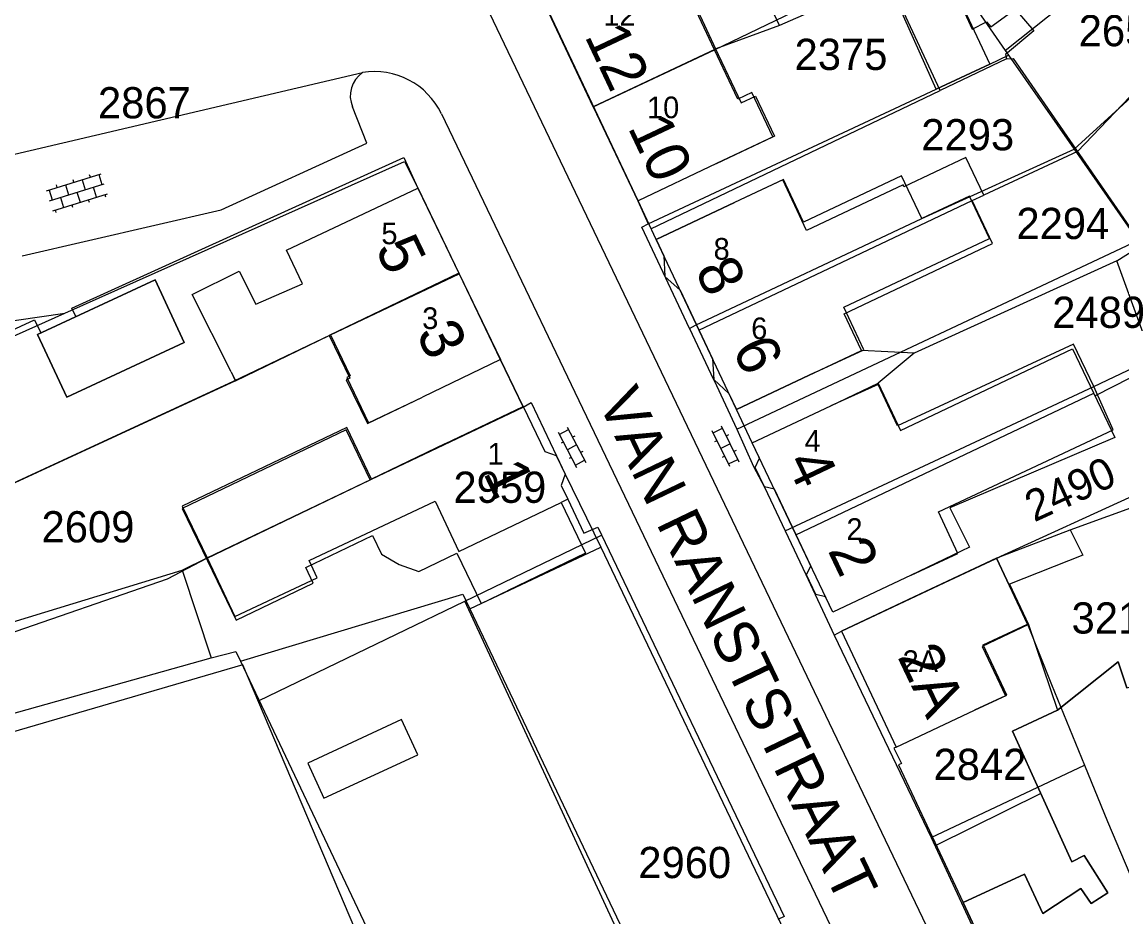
# Model space of a CAD drawing. Extents: x 148816 to 151297, y 399515 to 402500.
# Drawn here: x 149782.6 to 149846, y 400062.5 to 400114.1 of the extents above; entities that cross this region are included whole.
import ezdxf

# ---------------------------------------------------------------- set-up
doc = ezdxf.new("R2010")
doc.units = 0
for name, color, linetype in [('B01 Hoofdgebouw  [D] Norm', 7, 'Continuous'), ('B01 Hoofdgebouw  [T] Norm', 7, 'Continuous'), ('B01 hoofgebouw', 7, 'Continuous'), ('B02 Bijgebouw  [D] Norm', 7, 'Continuous'), ('B07 Tussenmuur  [D] Norm', 7, 'Continuous'), ('G01 perceelsgrens', 7, 'Continuous'), ('S02 Open verharding  Norm', 7, 'Continuous'), ('T04 Haag heg  [D] Gem', 7, 'Continuous'), ('V00 Kant verharding algemeen  [T] Norm', 7, 'Continuous'), ('V00 Kant verharding algemeen secundair  [T] Gem', 7, 'Continuous'), ('Z01 perceelnummer', 7, 'Continuous'), ('Z02 huisnummer', 7, 'Continuous'), ('Z02 Huisnummer  [Tekst] Norm', 7, 'Continuous'), ('Z06 straatnaam', 7, 'Continuous')]:
    doc.layers.add(name, color=color, linetype=linetype)

msp = doc.modelspace()

# ---------------------------------------------------------------- linework, layer by layer
at = {"layer": 'B01 Hoofdgebouw  [D] Norm'}
msp.add_line((149793.214, 400083.118), (149802.657, 400087.652), dxfattribs=at)
for points in [[(149817.5, 400116.74), (149820.805, 400118.306), (149822.18, 400115.395), (149821.395, 400115.024), (149822.733, 400112.194), (149824.055, 400109.398), (149824.883, 400109.789), (149825.98, 400107.468), (149822.63, 400105.89)], [(149845.726, 400100.28), (149861.9, 400110.45)], [(149828.31, 400093.85), (149830.993, 400095.12), (149829.994, 400097.231), (149838.555, 400101.282), (149837.384, 400103.757), (149838.045, 400104.07), (149837.014, 400106.247), (149833.442, 400104.555), (149833.391, 400104.663), (149827.834, 400102.039), (149826.454, 400104.96), (149823.67, 400103.65)], [(149847.37, 400086.35), (149850.459, 400087.292), (149845.726, 400100.28)], [(149794.64, 400093.88), (149794.892, 400093.376), (149800.3, 400095.98), (149801.483, 400093.523), (149801.284, 400093.427), (149802.502, 400090.902), (149805.67, 400092.43)], [(149829.22, 400091.93), (149831.953, 400093.238), (149833.252, 400090.505), (149843.175, 400095.221), (149845.606, 400090.106), (149836.083, 400086.04), (149837.223, 400083.778), (149833.86, 400082.17)], [(149806.975, 400089.725), (149802.657, 400087.652), (149801.267, 400090.547), (149791.824, 400086.013), (149793.278, 400082.985), (149794.922, 400079.562), (149799.371, 400081.699), (149798.94, 400082.596), (149802.801, 400084.451)], [(149802.801, 400084.451), (149803.314, 400083.383), (149804.325, 400082.769), (149805.463, 400082.377), (149807.657, 400083.435), (149809.055, 400080.535), (149815.079, 400083.44)], [(149834.37, 400081.06), (149839.016, 400083.246), (149843.026, 400084.783), (149843.769, 400083.312), (149839.535, 400081.635), (149840.63, 400079.309), (149837.96, 400078.052), (149839.3, 400075.206), (149837.52, 400074.37)]]:
    msp.add_lwpolyline(points, dxfattribs=at)
at = {"layer": 'B01 Hoofdgebouw  [T] Norm'}
for p, q in [((149818.11, 400103.75), (149812.98, 400114.61)), ((149822.63, 400105.89), (149818.11, 400103.75)), ((149797.83, 400100.91), (149805.41, 400104.48)), ((149805.41, 400104.48), (149810.17, 400094.6)), ((149798.75, 400098.97), (149797.83, 400100.91)), ((149792.4, 400098.35), (149795.1, 400099.7)), ((149795.1, 400099.7), (149796.06, 400097.78)), ((149783.48, 400096.04), (149790.25, 400099.2)), ((149790.25, 400099.2), (149791.94, 400095.58)), ((149794.64, 400093.88), (149792.4, 400098.35)), ((149796.06, 400097.78), (149798.75, 400098.97)), ((149785.17, 400092.42), (149783.48, 400096.04)), ((149791.94, 400095.58), (149785.17, 400092.42)), ((149810.17, 400094.6), (149805.67, 400092.43)), ((149834.37, 400081.06), (149829.85, 400078.93)), ((149829.85, 400078.93), (149833, 400072.24)), ((149845.8, 400077.16), (149842.3, 400074.37)), ((149846.31, 400075.66), (149845.8, 400077.16)), ((149833, 400072.24), (149837.52, 400074.37)), ((149842.3, 400074.37), (149839.71, 400073.16)), ((149839.71, 400073.16), (149843.12, 400065.63)), ((149843.12, 400065.63), (149843.83, 400065.99)), ((149843.83, 400065.99), (149845.2, 400063.84)), ((149840.39, 400064.92), (149836.87, 400063.28)), ((149841.45, 400062.65), (149840.39, 400064.92)), ((149843.65, 400064.09), (149841.45, 400062.65)), ((149844.25, 400063.23), (149843.65, 400064.09)), ((149845.2, 400063.84), (149844.25, 400063.23)), ((149836.87, 400063.28), (149838.59, 400059.58))]:
    msp.add_line(p, q, dxfattribs=at)
for points in [[(149823.67, 400103.65), (149819.15, 400101.51), (149819.591, 400100.579), (149819.655, 400099.391), (149820.533, 400098.588), (149822.406, 400094.632), (149822.471, 400093.444), (149823.349, 400092.641), (149823.79, 400091.71), (149828.31, 400093.85)], [(149806.975, 400089.725), (149811.48, 400091.89), (149812.729, 400089.295), (149813.392, 400089.071), (149813.911, 400087.989), (149813.672, 400087.331), (149814.05, 400086.54), (149813.672, 400086.358), (149815.079, 400083.44)], [(149833.86, 400082.17), (149829.34, 400080.03), (149828.919, 400080.915), (149828.356, 400081.053), (149827.819, 400082.182), (149828.067, 400082.706), (149825.971, 400087.113), (149825.408, 400087.251), (149824.871, 400088.38), (149825.119, 400088.904), (149824.7, 400089.79), (149829.22, 400091.93)]]:
    msp.add_lwpolyline(points, dxfattribs=at)
at = {"layer": 'B01 hoofgebouw'}
for points in [[(149825.89, 400107.43), (149824.67, 400109.99), (149823.86, 400109.61), (149822.51, 400112.46), (149821.17, 400115.31), (149821.98, 400115.7), (149820.76, 400118.27), (149817.5, 400116.74)], [(149838.4, 400111.62), (149835.31, 400110.19), (149832.18, 400117.16), (149835.24, 400118.35), (149838.4, 400111.62)], [(149822.63, 400105.89), (149818.11, 400103.75), (149812.98, 400114.61), (149817.5, 400116.74)], [(149822.63, 400105.89), (149825.89, 400107.43)], [(149838.37, 400101.58), (149837.22, 400104.02), (149834.47, 400102.72), (149833.31, 400105.19), (149827.66, 400102.52), (149826.5, 400104.97), (149823.67, 400103.65)], [(149794.64, 400093.88), (149792.4, 400098.35), (149795.1, 400099.7), (149796.06, 400097.78), (149798.75, 400098.97), (149797.83, 400100.91), (149805.41, 400104.48), (149810.17, 400094.6), (149805.67, 400092.43)], [(149828.31, 400093.85), (149823.79, 400091.71), (149819.15, 400101.51), (149823.67, 400103.65)], [(149828.31, 400093.85), (149831.13, 400095.16), (149829.97, 400097.62), (149838.37, 400101.58)], [(149791.94, 400095.58), (149790.25, 400099.2), (149783.48, 400096.04), (149785.17, 400092.42), (149791.94, 400095.58)], [(149794.64, 400093.88), (149794.871, 400093.393), (149800.38, 400096.02), (149801.509, 400093.649), (149801.32, 400093.559), (149802.564, 400090.949), (149805.67, 400092.43)], [(149845.52, 400090.54), (149844.4, 400093.04), (149843.22, 400095.49), (149833.07, 400090.77), (149831.96, 400093.16), (149829.22, 400091.93)], [(149806.973, 400089.727), (149811.48, 400091.89), (149812.729, 400089.295)], [(149833.86, 400082.17), (149829.34, 400080.03), (149824.7, 400089.79), (149829.22, 400091.93)], [(149806.973, 400089.727), (149802.73, 400087.69), (149801.31, 400090.67), (149791.81, 400086.15), (149793.25, 400083.16), (149794.86, 400079.78), (149799.61, 400082.01), (149799.14, 400083), (149806.41, 400086.42), (149807.78, 400083.52), (149813.675, 400086.351)], [(149833.86, 400082.17), (149836.56, 400083.42), (149835.44, 400085.81), (149845.52, 400090.54)], [(149812.729, 400089.295), (149813.392, 400089.071), (149813.911, 400087.989), (149813.672, 400087.331), (149814.05, 400086.54), (149813.672, 400086.358), (149815.079, 400083.44), (149810.575, 400081.268)], [(149840.58, 400079.34), (149838.79, 400083.15), (149834.37, 400081.06)], [(149834.37, 400081.06), (149829.85, 400078.93), (149833, 400072.24), (149837.52, 400074.37)], [(149837.52, 400074.37), (149839.38, 400075.25), (149838.02, 400078.14), (149840.58, 400079.34)], [(149849.02, 400068.68), (149852.01, 400069.67), (149853.85, 400064.12), (149852.79, 400063.48), (149857.23, 400056.7), (149846, 400049.27), (149841.54, 400056.08), (149841.11, 400055.81), (149838.59, 400059.58), (149836.87, 400063.28), (149840.39, 400064.92), (149841.45, 400062.65), (149843.65, 400064.09), (149844.25, 400063.23), (149845.2, 400063.84), (149843.83, 400065.99), (149843.12, 400065.63), (149839.71, 400073.16), (149842.3, 400074.37), (149845.8, 400077.16), (149846.31, 400075.66), (149846.67, 400075.76), (149849.02, 400068.68)]]:
    msp.add_lwpolyline(points, dxfattribs=at)
at = {"layer": 'B02 Bijgebouw  [D] Norm'}
msp.add_lwpolyline([(149828.748, 400127.209), (149831.293, 400123.181), (149834.322, 400117.859), (149835.286, 400118.216), (149837.374, 400113.654), (149838.211, 400114.061), (149838.466, 400113.783), (149839.86, 400114.799), (149840.928, 400113.558), (149839.306, 400112.186), (149839.357, 400111.933), (149835.528, 400110.1), (149832.522, 400116.614), (149826.258, 400113.864), (149825.061, 400116.449), (149827.673, 400117.646), (149828.055, 400116.961), (149830.768, 400118.259), (149826.851, 400123.478), (149825.558, 400122.994), (149824.539, 400125.275), (149828.723, 400127.184)], dxfattribs=at)
msp.add_lwpolyline([(149804.474, 400073.832), (149799.056, 400071.331), (149799.989, 400069.31), (149805.407, 400071.811)], close=True, dxfattribs=at)
at = {"layer": 'B07 Tussenmuur  [D] Norm'}
for p, q in [((149815.545, 400109.18), (149822.586, 400112.506)), ((149815.545, 400109.18), (149822.586, 400112.506)), ((149821.62, 400096.293), (149837.384, 400103.757)), ((149821.62, 400096.293), (149837.384, 400103.757)), ((149807.771, 400099.579), (149800.3, 400095.98)), ((149807.771, 400099.579), (149800.3, 400095.98)), ((149827.216, 400084.495), (149844.391, 400092.664)), ((149827.216, 400084.495), (149844.391, 400092.664))]:
    msp.add_line(p, q, dxfattribs=at)
at = {"layer": 'G01 perceelsgrens'}
for points in [[(149839.29, 400112.41), (149843.42, 400115.72), (149846.72, 400118.73), (149846.75, 400118.7), (149856.79, 400127.85), (149857.14, 400128.18)], [(149843.27, 400106.72), (149861.51, 400123.37)], [(149815.53, 400109.16), (149822.51, 400112.46), (149835.08, 400118.5)], [(149835.3, 400118.19), (149839.29, 400112.41)], [(149815.53, 400109.16), (149811.83, 400117.01)], [(149839.29, 400112.41), (149839.47, 400112.14)], [(149818.69, 400102.43), (149835.31, 400110.19), (149838.4, 400111.62), (149839.47, 400112.14)], [(149839.47, 400112.14), (149843.27, 400106.72)], [(149815.53, 400109.16), (149818.09, 400103.74), (149818.69, 400102.43)], [(149821.08, 400096.39), (149821.43, 400096.58), (149834.47, 400102.72), (149843.27, 400106.72)], [(149843.27, 400106.72), (149846.94, 400101.46)], [(149785.04, 400097.27), (149804.64, 400106.02), (149805.41, 400104.49), (149807.79, 400099.53)], [(149821.08, 400096.39), (149818.32, 400102.22), (149818.69, 400102.43)], [(149777.07, 400101.61), (149778.27, 400096.28), (149785.04, 400097.27)], [(149823.81, 400090.59), (149846.94, 400101.46)], [(149756.93, 400075.83), (149794.78, 400093.35), (149800.38, 400096.02), (149807.79, 400099.53)], [(149807.79, 400099.53), (149810.16, 400094.59), (149811.48, 400091.85)], [(149751.1, 400082.06), (149785.04, 400097.27)], [(149821.08, 400096.39), (149822.47, 400093.45), (149822.49, 400093.39), (149823.81, 400090.59)], [(149826.59, 400084.71), (149844.4, 400093.04), (149847.91, 400094.72)], [(149811.48, 400091.85), (149811.95, 400092.11), (149813.4, 400089.04), (149813.91, 400087.98), (149815.968, 400083.785)], [(149791.81, 400082.46), (149793.25, 400083.16), (149802.73, 400087.69), (149811.48, 400091.85)], [(149823.81, 400090.59), (149824.76, 400088.43), (149825.41, 400087.23), (149826.59, 400084.71)], [(149838.79, 400083.15), (149847.1, 400086.95)], [(149826.59, 400084.71), (149827.79, 400082.2), (149829.42, 400078.71)], [(149808.412, 400080.225), (149815.968, 400083.785)], [(149815.968, 400083.785), (149835.85, 400042.18)], [(149829.42, 400078.71), (149829.84, 400078.93), (149838.79, 400083.15)], [(149838.79, 400083.15), (149840.58, 400079.34), (149841.95, 400075.85), (149843.851, 400071.201)], [(149759.87, 400072.69), (149791.81, 400082.46)], [(149791.81, 400082.46), (149793.49, 400077.4)], [(149795.18, 400077.21), (149808.01, 400081.07), (149808.412, 400080.225)], [(149808.412, 400080.225), (149828.59, 400037.85)], [(149829.42, 400078.71), (149835.007, 400067.033)], [(149793.49, 400077.4), (149794.91, 400077.77), (149795.18, 400077.21)], [(149763.34, 400068.93), (149793.49, 400077.4)], [(149795.18, 400077.21), (149811.12, 400043.57), (149812.34, 400041.01), (149813.07, 400041.53), (149815.28, 400037.92), (149819.12, 400031.6)], [(149835.007, 400067.033), (149843.851, 400071.201)], [(149843.851, 400071.201), (149845.18, 400067.95), (149848.25, 400060.76), (149847.58, 400060.47), (149852.2, 400053.37), (149852.34, 400053.13)], [(149835.007, 400067.033), (149838.49, 400059.54), (149844.03, 400047.62)]]:
    msp.add_lwpolyline(points, dxfattribs=at)
at = {"layer": 'S02 Open verharding  Norm'}
for p, q in [((149783.993, 400104.325), (149787.145, 400105.303)), ((149784.171, 400103.752), (149787.323, 400104.73)), ((149785.569, 400104.814), (149785.525, 400104.957)), ((149786.047, 400104.962), (149786.225, 400104.389)), ((149786.524, 400105.11), (149786.48, 400105.254)), ((149787.002, 400105.258), (149787.18, 400104.685)), ((149784.137, 400104.37), (149784.314, 400103.797)), ((149784.349, 400103.179), (149787.501, 400104.157)), ((149784.614, 400104.518), (149784.57, 400104.661)), ((149785.092, 400104.666), (149785.269, 400104.093)), ((149785.747, 400104.241), (149785.925, 400103.668)), ((149786.88, 400103.964), (149786.702, 400104.537)), ((149787.357, 400104.112), (149787.402, 400103.969)), ((149784.792, 400103.945), (149784.97, 400103.372)), ((149785.447, 400103.52), (149785.492, 400103.377)), ((149786.402, 400103.816), (149786.447, 400103.673)), ((149784.492, 400103.224), (149784.537, 400103.08)), ((149822.904, 400090.765), (149823.929, 400088.706)), ((149813.499, 400090.414), (149814.568, 400088.377)), ((149813.569, 400090.281), (149814.1, 400090.56)), ((149814.03, 400090.693), (149815.099, 400088.656)), ((149814.465, 400090.187), (149814.332, 400090.117)), ((149822.367, 400090.498), (149823.392, 400088.439)), ((149822.434, 400090.363), (149822.971, 400090.631)), ((149823.328, 400090.25), (149823.194, 400090.183)), ((149813.801, 400089.838), (149813.668, 400089.769)), ((149814.565, 400089.674), (149814.033, 400089.396)), ((149822.657, 400089.916), (149822.522, 400089.849)), ((149823.417, 400089.736), (149822.879, 400089.468)), ((149814.266, 400088.953), (149814.133, 400088.883)), ((149814.93, 400089.301), (149814.797, 400089.232)), ((149823.102, 400089.021), (149822.968, 400088.954)), ((149823.325, 400088.573), (149823.862, 400088.841)), ((149823.774, 400089.355), (149823.639, 400089.288)), ((149814.498, 400088.51), (149815.029, 400088.789))]:
    msp.add_line(p, q, dxfattribs=at)
at = {"layer": 'T04 Haag heg  [D] Gem'}
for p, q in [((149826.258, 400113.864), (149822.586, 400112.506)), ((149839.357, 400111.933), (149839.738, 400111.959)), ((149839.738, 400111.959), (149847.181, 400101.195)), ((149847.333, 400110.651), (149843.452, 400106.588)), ((149818.842, 400102.135), (149835.528, 400110.1)), ((149843.452, 400106.588), (149838.045, 400104.07)), ((149845.726, 400100.28), (149834.03, 400094.956)), ((149834.03, 400094.956), (149830.993, 400095.12)), ((149834.03, 400094.956), (149831.953, 400093.238)), ((149847.916, 400094.269), (149844.468, 400092.501)), ((149794.892, 400093.376), (149756.175, 400075.478)), ((149843.026, 400084.783), (149847.37, 400086.35)), ((149816.012, 400084.466), (149796.197, 400074.896)), ((149793.214, 400083.118), (149790.959, 400081.926)), ((149790.959, 400081.926), (149760.631, 400071.489)), ((149819.871, 400055.303), (149808.121, 400080.655)), ((149840.63, 400079.309), (149842.3, 400074.37)), ((149795.307, 400076.988), (149762.964, 400067.553)), ((149807.18, 400049.083), (149795.307, 400076.988)), ((149841.331, 400069.579), (149835.316, 400066.588))]:
    msp.add_line(p, q, dxfattribs=at)
at = {"layer": 'V00 Kant verharding algemeen  [T] Norm'}
for p, q in [((149840.67, 400049.59), (149808.45, 400116.86)), ((149806.77, 400108.77), (149836.96, 400045.76)), ((149785.46, 400097.56), (149804.6, 400106.24)), ((149804.6, 400106.24), (149805.41, 400104.48)), ((149819.15, 400101.51), (149818.11, 400103.75)), ((149785.69, 400097.07), (149785.46, 400097.56)), ((149778.71, 400094.76), (149783.29, 400096.89)), ((149783.29, 400096.89), (149783.67, 400096.13)), ((149811.48, 400091.89), (149810.17, 400094.6)), ((149824.7, 400089.79), (149823.79, 400091.71)), ((149814.05, 400086.54), (149814.98, 400084.58)), ((149814.98, 400084.58), (149815.79, 400084.93)), ((149815.79, 400084.93), (149826.53, 400062.49)), ((149833, 400072.24), (149832.86, 400072.18)), ((149832.86, 400072.18), (149833.3, 400071.3)), ((149833.3, 400071.3), (149833.14, 400071.22)), ((149833.14, 400071.22), (149836.87, 400063.28)), ((149826.53, 400062.49), (149826.17, 400062.31))]:
    msp.add_line(p, q, dxfattribs=at)
msp.add_lwpolyline([(149782.578, 400100.579), (149782.578, 400100.579), (149794.07, 400103.236), (149802.464, 400107.079), (149801.649, 400109.158), (149801.649, 400109.158)], dxfattribs=at)
for centre, radius, start, end in [((149803.119, 400109.808), 1.608, 124.02064, 203.83673), ((149802.908, 400106.909), 4.287, 25.73492, 99.23694)]:
    msp.add_arc(centre, radius, start, end, dxfattribs=at)
at = {"layer": 'V00 Kant verharding algemeen secundair  [T] Gem'}
msp.add_line((149778.81, 400105.66), (149802.22, 400111.14), dxfattribs=at)

# ---------------------------------------------------------------- texts
at = {"layer": 'Z01 perceelnummer'}
for s, p in [('2651', (149843.524, 400112.66)), ('2375', (149827.137, 400111.291)), ('2867', (149786.96, 400108.501)), ('2293', (149834.446, 400106.659)), ('2294', (149839.933, 400101.543)), ('2489', (149841.997, 400096.42)), ('2959', (149807.462, 400086.333)), ('2609', (149783.706, 400084.053)), ('3210', (149843.113, 400078.796)), ('2842', (149835.154, 400070.354)), ('2960', (149818.124, 400064.695))]:
    msp.add_text(s, height=1.8, dxfattribs=at).set_placement(p)
msp.add_text('2490', height=1.8, rotation=24.57767, dxfattribs=at).set_placement((149840.959, 400085.199))
at = {"layer": 'Z02 huisnummer'}
for s, rotation, p in [('12', 295.28348, (149815, 400113.258)), ('10', 295.28348, (149817.492, 400107.982)), ('5', 295.71951, (149802.925, 400100.995)), ('8', 295.33528, (149821.363, 400099.755)), ('3', 295.71951, (149805.282, 400096.102)), ('6', 295.33528, (149823.514, 400095.212)), ('4', 295.46335, (149826.61, 400088.681)), ('1', 295.66788, (149809.15, 400088.077)), ('2', 295.46335, (149829.03, 400083.591)), ('2A', 295.46335, (149833.045, 400077.47))]:
    msp.add_text(s, height=2.5, rotation=rotation, dxfattribs=at).set_placement(p)
at = {"layer": 'Z02 Huisnummer  [Tekst] Norm'}
for s, p in [('12', (149816.105, 400113.845)), ('10', (149818.625, 400108.51)), ('5', (149803.305, 400101.245)), ('8', (149822.465, 400100.355)), ('3', (149805.66, 400096.355)), ('6', (149824.635, 400095.77)), ('4', (149827.71, 400089.28)), ('1', (149809.43, 400088.535)), ('2', (149830.13, 400084.195)), ('2A', (149833.367, 400076.58))]:
    msp.add_text(s, height=1.25, dxfattribs=at).set_placement(p)
at = {"layer": 'Z06 straatnaam'}
msp.add_text('VAN RANSTSTRAAT', height=2.5, rotation=295.64307, dxfattribs=at).set_placement((149815.755, 400092.203))

doc.saveas('drawing.dxf')
